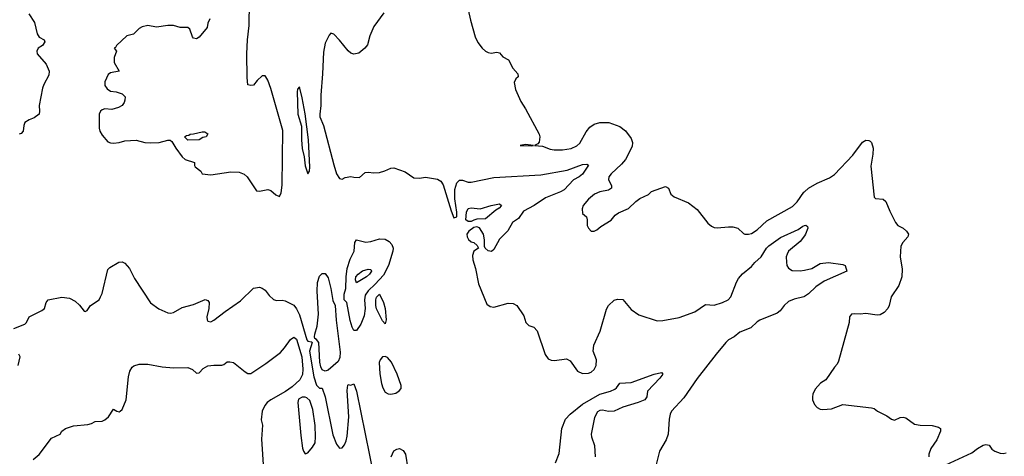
# Model space of a CAD drawing. Header units: inches. Extents: x 1384664 to 1536621, y 460766 to 646467.
# Tile 395 of 488: x 1444515 to 1451398, y 606654 to 609710. Entities that reach past the tile are written whole.
import ezdxf

# ---------------------------------------------------------------- set-up
doc = ezdxf.new("R2010")
doc.units = ezdxf.units.IN
doc.header["$MEASUREMENT"] = 0
doc.layers.add('B4640', color=7, linetype='Continuous')
doc.layers.add('B4650', color=7, linetype='Continuous')

msp = doc.modelspace()

# ---------------------------------------------------------------- linework, layer by layer
at = {"layer": 'B4640', "color": 5}
for points, elevation in [([(1445844, 609716), (1445830, 609686), (1445825.2, 609654.8), (1445770, 609586.6), (1445750, 609577), (1445730, 609581.2), (1445722.7, 609590), (1445702.9, 609642.9), (1445690, 609654.5), (1445635.9, 609655.9), (1445590, 609669.3), (1445550, 609669.3), (1445470, 609657.2), (1445410, 609669.6), (1445370, 609659.5), (1445350, 609649.5), (1445310, 609609.3), (1445263.9, 609596.1), (1445191.3, 609530), (1445184.7, 609515.3), (1445174, 609510), (1445192, 609490), (1445174.4, 609445.6), (1445175.3, 609410), (1445211, 609350), (1445150, 609339), (1445133.4, 609326.6), (1445110, 609275.3), (1445110.4, 609250), (1445125.4, 609225.4), (1445150, 609210.5), (1445190, 609204.9), (1445231.3, 609190), (1445250.8, 609170), (1445250, 609146), (1445246, 609130), (1445231.3, 609110), (1445205.2, 609094.8), (1445158.5, 609081.5), (1445110, 609085.6), (1445090, 609078.7), (1445080.4, 609070), (1445070.3, 609049.7), (1445070.7, 608950.7), (1445074.8, 608930), (1445090, 608901), (1445130, 608856), (1445150, 608847.7), (1445170, 608845.5), (1445210, 608850.7), (1445250, 608862.8), (1445330, 608867.3), (1445390, 608850.7), (1445430, 608847.7), (1445490, 608850.7), (1445550, 608867.3), (1445566.4, 608866.4), (1445578, 608858), (1445606.4, 608810), (1445650.6, 608750), (1445671.8, 608731.8), (1445736, 608710), (1445736, 608690), (1445740.7, 608680.7), (1445782, 608650), (1445791.3, 608631.3), (1445850, 608625.3), (1445990, 608644.4), (1446050, 608643), (1446082.8, 608630), (1446104, 608610), (1446170, 608511.3), (1446190, 608511), (1446250, 608522.8), (1446270, 608515.5), (1446304.8, 608484.8), (1446330, 608473), (1446341.6, 608498.4), (1446349.1, 608550.9), (1446354.1, 608934.1), (1446270, 609227.6), (1446250, 609287.8), (1446236, 609310), (1446230, 609317.4), (1446210, 609316.3), (1446175.3, 609284.7), (1446150, 609252.7), (1446130, 609249.2), (1446110, 609254), (1446104.3, 609304.3), (1446101.5, 609470), (1446106.8, 609570), (1446118.3, 609670), (1446121.5, 609830)], 760), ([(1447633.7, 609853.7), (1447665.8, 609705.8), (1447699.1, 609590), (1447717.3, 609550), (1447747.3, 609510), (1447770, 609490.7), (1447790, 609480.5), (1447810, 609476.3), (1447850, 609482.8), (1447870, 609478), (1447891.3, 609450), (1447930.8, 609430), (1447963, 609370), (1447997.3, 609330), (1447998.8, 609310), (1447982.9, 609297.1), (1447970.3, 609270), (1447980.8, 609220.7), (1448017.1, 609137.1), (1448050, 609086), (1448146.7, 608910), (1448150.3, 608889.7), (1448147.3, 608852.7), (1448138, 608842), (1448114, 608830), (1448170, 608824.9), (1448223.1, 608803.1), (1448250, 608799.3), (1448310, 608798.2), (1448370, 608807.8), (1448410, 608827.5), (1448430, 608846.9), (1448474.2, 608925.8), (1448501.3, 608958.7), (1448530, 608978.4), (1448571.4, 608991.4), (1448634, 608990), (1448710, 608962), (1448750, 608931.3), (1448790, 608878.7), (1448799, 608850), (1448796.8, 608823.2), (1448748.7, 608731.3), (1448721.1, 608698.9), (1448650, 608631.6), (1448634.4, 608610), (1448630.5, 608590), (1448650.8, 608550), (1448650.8, 608530), (1448630, 608518), (1448570, 608505.4), (1448533.4, 608490), (1448490, 608455.1), (1448454, 608410), (1448446.8, 608386.8), (1448450, 608354), (1448478, 608330), (1448482.8, 608310), (1448482, 608270), (1448490.8, 608250), (1448510, 608230.8), (1448530, 608230.6), (1448550, 608240.5), (1448576.9, 608263.1), (1448650, 608308), (1448678, 608342), (1448701.3, 608358.7), (1448770, 608387.7), (1448821.7, 608438.3), (1448850, 608458), (1448910, 608486), (1448932.3, 608507.7), (1449030, 608542.8), (1449050, 608531), (1449067.3, 608490), (1449090, 608470.7), (1449190, 608427.7), (1449250, 608382), (1449326.5, 608286.5), (1449350, 608266), (1449370, 608256.4), (1449390, 608254), (1449470, 608261.6), (1449499.9, 608259.9), (1449536, 608250), (1449574.4, 608214.4), (1449584.7, 608210), (1449608.9, 608208.9), (1449630, 608214.2), (1449670, 608240.2), (1449736.7, 608303.3), (1449916.2, 608403.8), (1449950, 608435.6), (1449997.2, 608502.8), (1450000, 608505.3)], 780), ([(1444577.4, 609750), (1444617.3, 609690), (1444635.8, 609610), (1444650, 609588), (1444684.7, 609570), (1444690, 609554), (1444674.8, 609530), (1444642.8, 609510), (1444633.4, 609490), (1444637.1, 609470), (1444698.6, 609398.6), (1444721.8, 609350), (1444718, 609322), (1444682.5, 609257.5), (1444673.8, 609230), (1444650.3, 609110), (1444653.4, 609070), (1444650.4, 609050), (1444616, 609024), (1444581, 609010), (1444550.8, 608990), (1444542.8, 608970), (1444538, 608930), (1444525.4, 608914.6), (1444510, 608909)], 740), ([(1447061.1, 609758.9), (1446990, 609662), (1446962.8, 609597.2), (1446945.2, 609534.8), (1446926.8, 609510), (1446885.1, 609474.9), (1446850, 609468.3), (1446830, 609476.1), (1446810, 609492.9), (1446750, 609567.4), (1446710, 609607.6), (1446690, 609615.1), (1446678, 609602), (1446650, 609546), (1446637.7, 609482.3), (1446631.9, 609330), (1446619.3, 609180.7), (1446619.9, 609110), (1446611.7, 609050), (1446614, 609030), (1446637.7, 608970), (1446710, 608694.9), (1446730, 608630.4), (1446750, 608598), (1446770, 608594), (1446790, 608604.9), (1446830, 608613.4), (1446850, 608607.3), (1446890, 608606.8), (1446930, 608640.7), (1446950, 608644), (1446990, 608638.4), (1447030, 608641.3), (1447068.3, 608651.7), (1447110, 608670.5), (1447130, 608673), (1447210, 608644.9), (1447270, 608603.7), (1447310, 608600.9), (1447352.3, 608607.7), (1447434.8, 608594.8), (1447459.5, 608579.5), (1447474.7, 608554.7), (1447530, 608373.4), (1447550, 608323.1), (1447570.4, 608330), (1447570, 608362), (1447555.9, 608455.9), (1447557.5, 608522.5), (1447570, 608568), (1447590, 608587), (1447610, 608586.7), (1447650, 608573.4), (1447670, 608573.4), (1447830, 608606.7), (1448156.7, 608623.2), (1448341.9, 608658.1), (1448450, 608696.5), (1448479, 608699), (1448490, 608692), (1448448, 608630), (1448425.7, 608610), (1448387.4, 608590), (1448320.4, 608519.6), (1448295, 608505), (1448190, 608463.1), (1448110.5, 608409.5), (1448037.6, 608370), (1448001.1, 608318.9), (1447959.6, 608290), (1447926.7, 608233.3), (1447870, 608173.5), (1447830, 608101.6), (1447812.7, 608087.3), (1447790, 608091.9), (1447769.5, 608110), (1447763.5, 608123.5), (1447763.9, 608170), (1447755.9, 608210), (1447730, 608252.9), (1447710, 608260.4), (1447690, 608255.4), (1447653.8, 608230), (1447641.1, 608210), (1447642, 608190), (1447652.4, 608172.4), (1447670, 608156.5), (1447690.5, 608150), (1447712.4, 608130), (1447722.8, 608110), (1447690, 608089.3), (1447681.2, 608058.8), (1447682.9, 608030), (1447701.4, 607970), (1447722.1, 607862.1), (1447780.3, 607720.3), (1447802.6, 607702.6), (1447830, 607698.4), (1447930, 607725.9), (1447963.5, 607723.5), (1447990.2, 607710.2), (1448038, 607638), (1448053.4, 607590), (1448074, 607570), (1448110, 607557.2), (1448131.8, 607531.8), (1448187, 607367), (1448210, 607336.5), (1448230, 607327.6), (1448254, 607326), (1448337.3, 607337.3), (1448362.5, 607322.5), (1448414, 607250), (1448450, 607234), (1448490, 607236.5), (1448510, 607244.2), (1448530, 607262.4), (1448545.4, 607290), (1448547.8, 607330), (1448523.5, 607390), (1448527.8, 607432.2), (1448572.3, 607530), (1448616.2, 607683.8), (1448630, 607710.4), (1448670, 607746.4), (1448693.3, 607753.3), (1448730, 607752.7), (1448790, 607683), (1448843.9, 607643.9), (1448970, 607601.6), (1449010, 607604), (1449125.1, 607625.1), (1449234.4, 607665.6), (1449310, 607717.1), (1449370, 607713.4), (1449427, 607730), (1449467.6, 607750), (1449487.3, 607770), (1449525.7, 607874.3), (1449540, 607900), (1449567.9, 607932.1), (1449630, 607982), (1449652.8, 608010), (1449699.1, 608050), (1449735.4, 608110), (1449751.5, 608128.5), (1449833.8, 608186.2), (1449957.4, 608242.6), (1449990, 608266), (1450000, 608269.5)], 760), ([(1450000, 608198.1), (1449970, 608157.7), (1449890.3, 608090), (1449879, 608070), (1449874, 608050), (1449874.3, 608014.3), (1449878.4, 607990), (1449890.3, 607970.3), (1449915.8, 607955.8), (1449971.5, 607951.5), (1450000, 607957.6)], 760), ([(1444472.7, 607550), (1444550, 607579.1), (1444562.7, 607590), (1444581.2, 607630), (1444670, 607674.4), (1444687.3, 607690), (1444699.3, 607730), (1444714, 607750), (1444810, 607768.8), (1444862, 607762), (1444901.3, 607741.3), (1444932.5, 607712.5), (1444966, 607670), (1444971.9, 607668.1), (1444985.6, 607674.4), (1445009.6, 607710.4), (1445070, 607750.6), (1445080.5, 607770), (1445090, 607794.8), (1445130, 607963), (1445144.2, 607975.8), (1445207.3, 608012.7), (1445230, 608015.8), (1445250, 608006.7), (1445283.1, 607970), (1445318.3, 607898.3), (1445429, 607729), (1445486.6, 607686.6), (1445550, 607657.7), (1445570, 607655.3), (1445590, 607660.4), (1445650, 607695.5), (1445730, 607716.9), (1445811.7, 607751.7), (1445830, 607745.5), (1445838.3, 607730), (1445836.1, 607690), (1445823.2, 607630), (1445825.2, 607610), (1445830, 607601.3), (1445850, 607596.1), (1445872.5, 607607.5), (1445950, 607669.1), (1446057.8, 607742.2), (1446150, 607830.4), (1446190, 607838), (1446210, 607832), (1446230, 607818), (1446259.2, 607779.2), (1446290, 607752.2), (1446310, 607746), (1446350, 607747.2), (1446370, 607743.1), (1446430, 607712), (1446450, 607687.4), (1446470, 607643.7), (1446521.2, 607470), (1446530, 607460.2), (1446554.7, 607454.7), (1446558.4, 607450), (1446540.6, 607390), (1446570, 607211.3), (1446590, 607151.3), (1446610, 607132), (1446630, 607131.3), (1446650, 607071), (1446703.9, 606803.9), (1446730, 606739.5), (1446750, 606712.2), (1446770, 606714.4), (1446786, 606734), (1446797.9, 606762.1), (1446804.4, 606795.6), (1446814.8, 606930), (1446803.8, 607116.2), (1446807.5, 607152.5), (1446810, 607158), (1446830, 607151.3), (1446850, 607162), (1446870, 607111), (1446990, 606514.4)], 740), ([(1450000, 607772), (1449997.1, 607770), (1449930, 607754.2), (1449890, 607738.4), (1449858.9, 607710), (1449830, 607672), (1449810, 607657), (1449690, 607607.8), (1449670, 607595.8), (1449625.5, 607554.5), (1449550, 607524.2), (1449510, 607490.8), (1449470, 607468.6), (1449450.2, 607450), (1449382.6, 607370), (1449250, 607198.3), (1449156.6, 607063.4), (1449071.8, 606970), (1449062, 606950), (1449054.6, 606914.6), (1449048.5, 606810), (1449033.4, 606770), (1448988.2, 606690), (1448960.5, 606579.5)], 760), ([(1444607.7, 606632.3), (1444650, 606667.9), (1444737.8, 606782.2), (1444797.2, 606810), (1444809.3, 606830), (1444835.1, 606850), (1444891.5, 606868.5), (1444990, 606878), (1445015.8, 606884.2), (1445042.4, 606897.6), (1445090, 606900.3), (1445110.7, 606909.3), (1445135.6, 606930), (1445170, 606984.7), (1445194, 606970), (1445210, 606966), (1445218, 606970), (1445230, 606982), (1445258.4, 607050), (1445274.2, 607210), (1445283.9, 607250), (1445301.4, 607278.6), (1445312.5, 607287.5), (1445350, 607299.6), (1445410, 607299.6), (1445510, 607280.7), (1445590, 607272.9), (1445690, 607275.8), (1445722, 607262), (1445750, 607236.4), (1445770, 607239.3), (1445796.4, 607270), (1445830, 607286.6), (1445872.3, 607292.3), (1445927.7, 607292.3), (1445942.5, 607297.5), (1445965.1, 607314.9), (1445983.8, 607316.2), (1446010.3, 607310), (1446090, 607245), (1446110, 607235), (1446130, 607235), (1446236.5, 607303.5), (1446337.9, 607382.1), (1446367, 607413), (1446407.7, 607472.3), (1446430, 607489.2), (1446450, 607475.5), (1446487, 607350), (1446494.6, 607265.4), (1446492.8, 607227.2), (1446472, 607190), (1446418.7, 607141.3), (1446371.9, 607108.1), (1446269.4, 607050.6), (1446244.5, 607030), (1446228.1, 607010), (1446210.3, 606970.3), (1446202.4, 606910), (1446212.4, 606872.4), (1446205.3, 606774.7), (1446218.2, 606561.8)], 720), ([(1444503.7, 607290), (1444517.2, 607350), (1444509.3, 607369.3)], 740), ([(1448260.9, 606610), (1448286.2, 606673.8), (1448304.7, 606850), (1448330, 606914.9), (1448363.5, 606950), (1448450, 607019.8), (1448570, 607088.7), (1448644, 607110), (1448674.6, 607125.4), (1448686.3, 607133.7), (1448710, 607166.8), (1448790, 607170.7), (1448949.7, 607230.3), (1449002, 607242), (1449010.5, 607230), (1448990, 607200.9), (1448904.7, 607110), (1448898, 607070), (1448884.7, 607050), (1448838, 607030), (1448730, 606998.7), (1448670, 606969.8), (1448631.2, 606968.8), (1448590, 606978.3), (1448570, 606974.6), (1448555, 606965), (1448533.6, 606926.4), (1448510.1, 606810), (1448511.9, 606790), (1448533.1, 606730), (1448537.8, 606650)], 740), ([(1447112.5, 606650), (1447130, 606693.8), (1447150, 606705.5), (1447170, 606709.1), (1447196.3, 606696.3), (1447212.2, 606670), (1447227.5, 606567.5)], 740)]:
    msp.add_lwpolyline(points, dxfattribs=dict(at, elevation=elevation))
for points, elevation in [([(1446470, 609241.2), (1446455.9, 609224.1), (1446453.8, 609206.2), (1446460.1, 609050), (1446484.2, 608964.2), (1446483.8, 608870), (1446489.2, 608809.2), (1446503.9, 608750), (1446510, 608687.3), (1446530, 608631), (1446540.9, 608650), (1446543, 608677), (1446532.5, 608870), (1446509.8, 609050.2), (1446490, 609162.7)], 760), ([(1445690, 608866), (1445666, 608890), (1445680.4, 608899.6), (1445698, 608902), (1445706, 608910), (1445730, 608911), (1445790, 608926), (1445810, 608924.7), (1445830, 608912), (1445818, 608890), (1445795.3, 608884.7), (1445770, 608869)], 760), ([(1448050, 608836), (1448014, 608830), (1448090, 608827.3), (1448106, 608830)], 780), ([(1447650, 608297.4), (1447634.5, 608310), (1447637.2, 608362.8), (1447650, 608389.2), (1447670, 608392.9), (1447732.9, 608387.1), (1447810.1, 608410.1), (1447870, 608420.7), (1447883.6, 608410), (1447867.7, 608390), (1447843.3, 608376.7), (1447770, 608317.4), (1447710, 608314.3), (1447690, 608306.5), (1447670, 608297.9)], 740), ([(1446850, 607534.5), (1446838.5, 607558.5), (1446824.5, 607604.5), (1446801.2, 607730), (1446783.5, 607750), (1446782.2, 607762.2), (1446783.4, 607790), (1446794.9, 607830), (1446796.8, 607910), (1446804.3, 607970), (1446825.2, 608034.8), (1446852.1, 608090), (1446858, 608150), (1446870, 608168.9), (1446933.6, 608153.6), (1446970, 608158.8), (1447030, 608176.6), (1447070, 608173.7), (1447096.7, 608156.7), (1447115.9, 608135.9), (1447126.1, 608110), (1447124.3, 608090), (1447093.3, 607990), (1447057.1, 607922.9), (1447000.2, 607859.8), (1446950, 607812.7), (1446930, 607781.2), (1446924.4, 607750), (1446929, 607690), (1446922.8, 607637.2), (1446899.7, 607580.3), (1446870, 607534.7)], 740), ([(1446870, 607868.2), (1446862.9, 607890), (1446865.2, 607910), (1446880.5, 607930), (1446910, 607952.6), (1446950, 607964), (1446970, 607962), (1446973, 607950), (1446960.5, 607930), (1446938.4, 607910)], 720), ([(1446650, 607249.5), (1446630, 607259.3), (1446620.3, 607280.3), (1446613.5, 607313.5), (1446605.7, 607450), (1446590, 607471.1), (1446578.7, 607478.7), (1446575.3, 607490), (1446577.4, 607510), (1446595.1, 607564.9), (1446602.4, 607650), (1446593.9, 607810), (1446596.5, 607870), (1446610, 607914.3), (1446630, 607933.8), (1446650, 607935), (1446670, 607903.7), (1446689.6, 607830), (1446704.7, 607744.7), (1446720.4, 607710), (1446727.7, 607607.7), (1446755.9, 607384.1), (1446753.3, 607346.7), (1446741.1, 607318.9), (1446670, 607256.4)], 740), ([(1447070, 607582), (1447050, 607602), (1447010, 607685.6), (1447004.1, 607710), (1447004.8, 607750), (1447010, 607767.3), (1447030, 607790.4), (1447057.2, 607730), (1447069.1, 607690), (1447076.5, 607610)], 740), ([(1447070, 607352.9), (1447050.4, 607349.6), (1447034, 607330), (1447028.1, 607310), (1447032.1, 607232.1), (1447043.6, 607163.6), (1447053.4, 607133.4), (1447070, 607104.1), (1447090, 607090.8), (1447110, 607088.4), (1447143.5, 607096.5), (1447167.7, 607112.3), (1447180.7, 607130), (1447181.1, 607150), (1447154.3, 607230), (1447112.8, 607312.8), (1447085.7, 607345.7)], 760), ([(1446490, 607068.8), (1446464.8, 607055.2), (1446459.2, 607030), (1446480.6, 606800.6), (1446492.6, 606712.6), (1446499.8, 606690), (1446510, 606671.7), (1446530, 606678.6), (1446562.2, 606717.8), (1446579.1, 606750), (1446583.4, 606790), (1446579.1, 606870), (1446563, 606983), (1446544, 607044), (1446523.1, 607063.1), (1446510, 607068.6)], 740)]:
    msp.add_lwpolyline(points, close=True, dxfattribs=dict(at, elevation=elevation))
at = {"layer": 'B4650', "color": 5}
for points, elevation in [([(1450000, 608505.3), (1450030, 608531.3), (1450090, 608566.7), (1450175.9, 608604.1), (1450210, 608626.2), (1450339.2, 608760.8), (1450406.2, 608853.8), (1450430, 608866), (1450450, 608864.9), (1450459.5, 608859.5), (1450470.4, 608850), (1450480.3, 608810), (1450479.6, 608770), (1450464.9, 608684.9), (1450487.1, 608467.1), (1450498, 608458), (1450550, 608454), (1450570, 608437.3), (1450597.4, 608370), (1450638, 608290), (1450654, 608270), (1450690.3, 608250.3), (1450714.8, 608230), (1450727.3, 608210), (1450724, 608190), (1450687.7, 608150), (1450674, 608126), (1450670.3, 608050.3), (1450684.2, 607964.2), (1450681.1, 607910), (1450659.5, 607850), (1450606.5, 607770), (1450593.4, 607710), (1450584.7, 607690), (1450559.2, 607660.8), (1450530, 607644.4), (1450510, 607642.6), (1450430, 607654.5), (1450390, 607649.3), (1450348.1, 607651.9), (1450330, 607648.7), (1450316, 607630), (1450314, 607590), (1450239.9, 607320.1), (1450230, 607299), (1450210, 607279), (1450150.8, 607190), (1450113.2, 607166.8), (1450075.2, 607124.8), (1450059.1, 607090), (1450056.3, 607070), (1450058, 607050), (1450070, 607016), (1450090, 606996.3), (1450110, 606984.9), (1450130, 606982), (1450190, 606987.3), (1450270, 607017.3), (1450470, 606994), (1450488.1, 606988.1), (1450511.3, 606970), (1450576.7, 606936.7), (1450610, 606913.4), (1450630, 606908.2), (1450670, 606925.5), (1450690, 606928.2), (1450710, 606923), (1450770, 606879.5), (1450810, 606872.9), (1450894, 606870), (1450938.5, 606858.5), (1450951, 606850), (1450950.8, 606830), (1450926, 606770), (1450884.9, 606710), (1450871.3, 606670), (1450871.5, 606650)], 780), ([(1450000, 608269.5), (1450010, 608273), (1450022.8, 608262.8), (1450023.8, 608250), (1450008.9, 608210), (1450000, 608198.1)], 760), ([(1450000, 607957.6), (1450051.4, 607968.6), (1450110, 608003.1), (1450168.9, 608011.1), (1450270, 607998), (1450286, 607990), (1450296, 607950), (1450139.4, 607880.6), (1450080.5, 607839.5), (1450030, 607792.4), (1450000, 607772)], 760), ([(1450990, 606595.2), (1451170, 606679.7), (1451210, 606710.2), (1451250, 606732), (1451270, 606737.6), (1451292, 606732), (1451310, 606705.5), (1451330.7, 606690), (1451370, 606676), (1451390, 606674), (1451410, 606678.5)], 780)]:
    msp.add_lwpolyline(points, dxfattribs=dict(at, elevation=elevation))

doc.saveas('drawing.dxf')
